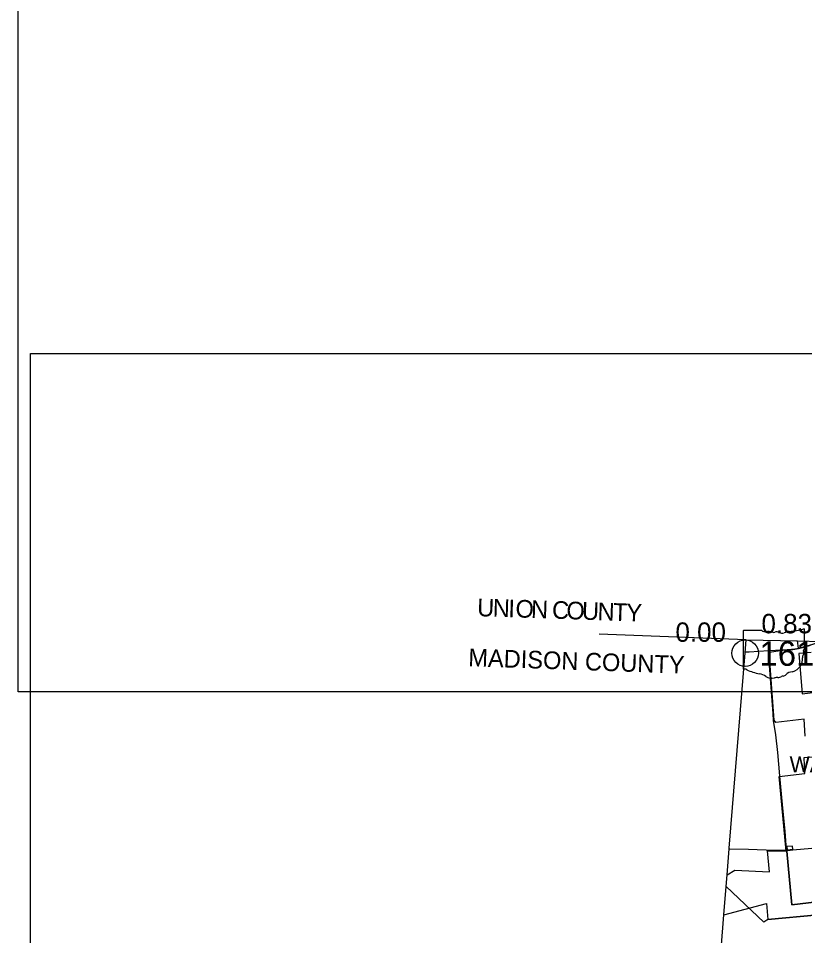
# Model space of a CAD drawing. Extents: x 1729596 to 1934326, y 644115 to 911751.
# Drawn here: x 1729596 to 1774170, y 751678 to 803658 of the extents above; entities that cross this region are included whole.
import ezdxf

# ---------------------------------------------------------------- set-up
doc = ezdxf.new("R2010")
doc.units = 0
for name, color, linetype in [('Default', 7, 'Continuous'), ('GM_X_Adjacent_County', 7, 'Continuous'), ('GM_X_Adjacent_County_Text', 7, 'Continuous'), ('GM_X_City_Street', 7, 'Continuous'), ('GM_X_Corporation', 7, 'Continuous'), ('GM_X_County', 7, 'Continuous'), ('GM_X_County_Road', 7, 'Continuous'), ('GM_X_State_Route', 7, 'Continuous'), ('GM_X_State_Shield', 7, 'Continuous'), ('GM_X_Township', 7, 'Continuous'), ('GM_X_Township_Road', 7, 'Continuous'), ('GM_X_Township_Text', 7, 'Continuous'), ('SC_Scratch1', 7, 'Continuous')]:
    doc.layers.add(name, color=color, linetype=linetype)

msp = doc.modelspace()

# ---------------------------------------------------------------- linework, layer by layer
at = {"layer": 'Default'}
msp.add_circle((1770797, 767685), 750, dxfattribs=at)
msp.add_circle((1770797, 767685), 750, dxfattribs=at)
at = {"layer": 'GM_X_Adjacent_County'}
msp.add_line((1770854, 768445), (1762519, 768766), dxfattribs=at)
at = {"layer": 'GM_X_City_Street'}
for points in [[(1773148, 756519), (1773062, 757592), (1772919, 759113), (1772768, 760711), (1772766, 760732)], [(1773219, 756522), (1773341, 756531), (1773503, 756545), (1774575, 756635), (1775276, 756706), (1776795, 756852), (1776906, 756865)]]:
    msp.add_lwpolyline(points, dxfattribs=at)
at = {"layer": 'GM_X_Corporation'}
for points in [[(1774207, 762980), (1774134, 763952), (1772529, 763765), (1772435, 763880), (1772154, 767744), (1772941, 767852), (1773496, 767895), (1773812, 767946), (1773981, 767984), (1774140, 768026), (1774502, 768137)], [(1774541, 767725), (1773835, 767662), (1774031, 765380), (1775103, 765517)], [(1774866, 753591), (1773437, 753432), (1773153, 756469), (1773124, 756470), (1772730, 760702), (1774189, 760869), (1774141, 761779), (1776402, 761968)], [(1774938, 752864), (1772077, 752586), (1771864, 752450), (1769725, 754457), (1769778, 755119), (1770221, 755380), (1772181, 755302), (1772057, 756492), (1773124, 756470), (1773153, 756469), (1773437, 753432), (1774866, 753591)]]:
    msp.add_lwpolyline(points, dxfattribs=at)
msp.add_lwpolyline([(1773167, 756733), (1773180, 756550), (1773499, 756580), (1773477, 756755)], close=True, dxfattribs=at)
at = {"layer": 'GM_X_County'}
msp.add_lwpolyline([(1769438, 750907), (1769596, 752863), (1769725, 754457), (1769778, 755119), (1769899, 756607), (1769900, 756629), (1770794, 767696), (1770854, 768445), (1773771, 768383), (1775112, 768352)], dxfattribs=at)
at = {"layer": 'GM_X_County_Road'}
for points in [[(1772766, 760732), (1772657, 762055), (1772537, 763066), (1772406, 763865), (1772376, 764274), (1772178, 766985), (1772115, 767838)], [(1769936, 756607), (1770994, 756577), (1772483, 756531), (1773109, 756515), (1773148, 756519), (1773180, 756519), (1773219, 756522)]]:
    msp.add_lwpolyline(points, dxfattribs=at)
at = {"layer": 'GM_X_State_Route'}
msp.add_lwpolyline([(1770782, 767754), (1771024, 767766), (1772115, 767838), (1772909, 767883), (1773429, 767916), (1773615, 767939), (1773818, 767968), (1774109, 768040), (1774573, 768184), (1775094, 768346), (1775112, 768352)], dxfattribs=at)
at = {"layer": 'GM_X_State_Shield'}
for p, q in [((1770680, 768934), (1770680, 766820)), ((1771733, 768970), (1770714, 768970)), ((1774160, 767917), (1774160, 769022)), ((1774160, 767917), (1774160, 767917))]:
    msp.add_line(p, q, dxfattribs=at)
for centre, major_axis, start_param, end_param in [((1770719, 768938), (40.3, 0), 1.712693, 3.28349), ((1771976, 769215), (391, 0), 4.042523, 4.731795), ((1772106, 767784), (1404, 0), 1.404758, 1.657858), ((1772424, 768949), (113, 0), 3.836095, 5.185415), ((1772590, 768705), (235, 0), 0.950623, 2.079405), ((1772893, 769040), (282, 0), 4.081561, 5.145723), ((1773391, 768325), (743, 0), 1.699011, 2.107814), ((1772920, 771851), (3691, 0), 4.814394, 5.042369), ((1774121, 769027), (38.7, 0), 6.141152, 7.989035), ((1774151, 767836), (60, 0), 1.883978, 3.671073), ((1773770, 767696), (360, 0), 5.934695, 6.695948), ((1774119, 767913), (41.5, 0), 5.05454, 6.418171), ((1773127, 767314), (923, 0), 5.101752, 6.440018), ((1774299, 767454), (262, 0), 2.387724, 3.262537), ((1770720, 766816), (40.7, 0), 3.00124, 4.508301), ((1770726, 767032), (310, 0), 4.665946, 4.897461), ((1770790, 766698), (112, 0), 0.519207, 1.627899), ((1772203, 768597), (2665, 0), 4.195997, 4.488961), ((1771408, 765871), (834, 0), 0.823519, 1.323587), ((1772310, 766688), (529, 0), 4.026481, 4.996735), ((1772616, 765957), (435, 0), 1.495662, 1.94098), ((1772654, 766530), (282, 0), 4.691044, 5.507374), ((1772909, 766325), (79.4, 0), 1.147584, 2.315152), ((1772876, 766616), (298, 0), 4.937069, 5.64225), ((1773516, 766227), (506, 0), 1.647645, 2.488434)]:
    msp.add_ellipse(centre, major_axis=major_axis, ratio=0.8, start_param=start_param, end_param=end_param, dxfattribs=at)
at = {"layer": 'GM_X_Township'}
msp.add_lwpolyline([(1769596, 752863), (1772003, 753500), (1772077, 752586), (1774938, 752864), (1775007, 752225), (1775158, 750818), (1775343, 749117), (1775388, 748700)], dxfattribs=at)
at = {"layer": 'GM_X_Township_Road'}
msp.add_lwpolyline([(1773818, 767968), (1773771, 768383)], dxfattribs=at)
at = {"layer": 'SC_Scratch1'}
for points in [[(1729596, 899996), (1925846, 899996), (1925846, 765496), (1729596, 765496)], [(1730291, 784675), (1926541, 784675), (1926541, 650175), (1730291, 650175)]]:
    msp.add_lwpolyline(points, close=True, dxfattribs=at)

# ---------------------------------------------------------------- texts
at = {"layer": 'Default'}
for s, p in [('0.83', (1771722, 768810)), ('0.00', (1766846, 768328))]:
    msp.add_text(s, height=1100, dxfattribs=at).set_placement(p)
at = {"layer": 'GM_X_Adjacent_County_Text'}
for s, rotation, p in [('U', 358.1705, (1755595, 769783)), ('N', 358.1702, (1756478, 769755)), ('I', 358.1643, (1757360, 769727)), ('O', 358.1324, (1757766, 769714)), ('N', 358.0802, (1758648, 769685)), ('C', 358.0225, (1759836, 769645)), ('O', 358.018, (1760650, 769617)), ('U', 358.0179, (1761532, 769586)), ('N', 358.0179, (1762415, 769556)), ('T', 358.0181, (1763297, 769525)), ('Y', 358.0181, (1764043, 769499)), ('MADISON COUNTY', 358.0066, (1755091, 766949))]:
    msp.add_text(s, height=1000, rotation=rotation, dxfattribs=at).set_placement(p)
at = {"layer": 'GM_X_State_Shield'}
msp.add_text('161', height=1392.2, dxfattribs=at).set_placement((1771610, 766969))
at = {"layer": 'GM_X_Township_Text'}
msp.add_text('WASHINGTON', height=900, rotation=0, dxfattribs=at).set_placement((1773318, 760930))

doc.saveas('drawing.dxf')
